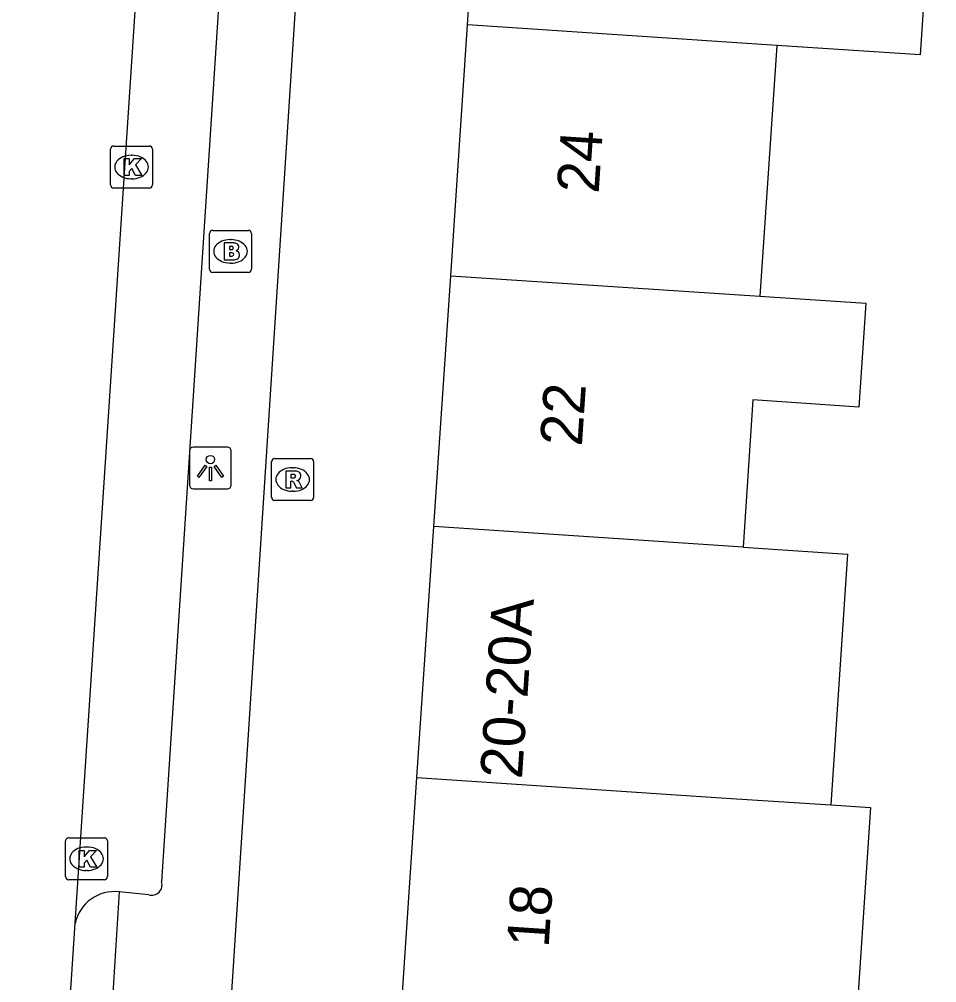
# Model space of a CAD drawing. Extents: x 161848 to 162726, y 385382 to 386521.
# Drawn here: x 162019.02 to 162040.91, y 385694.5 to 385717.48 of the extents above; entities that cross this region are included whole.
import ezdxf

# ---------------------------------------------------------------- set-up
doc = ezdxf.new("R2010")
doc.units = 0
for name, color, linetype in [('IMGEO_Brandkraan', 7, 'Continuous'), ('IMGEO_Kolk', 7, 'Continuous'), ('IMGEO_Lichtpunt', 7, 'Continuous'), ('IMGEO_Pand', 7, 'Continuous'), ('IMGEO_Pand_nummerreeks', 7, 'Continuous'), ('IMGEO_Rijbaan_lokaal_open', 7, 'Continuous'), ('IMGEO_Rioolput', 7, 'Continuous'), ('IMGEO_Voetpad_open', 7, 'Continuous')]:
    doc.layers.add(name, color=color, linetype=linetype)

msp = doc.modelspace()

# ---------------------------------------------------------------- linework, layer by layer
at = {"layer": 'IMGEO_Brandkraan'}
for p, q in [((162023.636, 385712.444), (162024.488, 385712.444)), ((162023.561, 385711.518), (162023.561, 385712.37)), ((162024.049, 385712.224), (162024.074, 385712.224)), ((162024.562, 385712.37), (162024.562, 385711.518)), ((162024.072, 385711.664), (162024.047, 385711.664)), ((162024.488, 385711.444), (162023.636, 385711.444))]:
    msp.add_line(p, q, dxfattribs=at)
for points in [[(162023.636, 385712.444), (162024.488, 385712.444)], [(162023.561, 385711.518), (162023.561, 385712.37)], [(162024.562, 385712.37), (162024.562, 385711.518)], [(162023.909, 385712.144), (162023.909, 385711.744), (162024.122, 385711.744)], [(162024.14, 385712.144), (162023.909, 385712.144)], [(162024.088, 385712.063), (162024.034, 385712.063), (162024.034, 385711.987)], [(162024.034, 385711.987), (162024.087, 385711.987)], [(162024.096, 385711.911), (162024.034, 385711.911), (162024.034, 385711.83)], [(162024.034, 385711.83), (162024.096, 385711.83)], [(162024.488, 385711.444), (162023.636, 385711.444)]]:
    msp.add_lwpolyline(points, dxfattribs=at)
for centre, radius, start, end in [((162023.638, 385712.368), 0.0765, 91.552, 178.448), ((162023.638, 385712.368), 0.0765, 91.552, 178.448), ((162024.486, 385712.368), 0.0765, 1.552, 88.448), ((162024.486, 385712.368), 0.0765, 1.552, 88.448), ((162024.089, 385712.025), 0.0379, 267.8285, 90.9355), ((162024.144, 385711.999), 0.145, 59.4692, 91.5367), ((162024.169, 385712.046), 0.0922, 285.5137, 58.1501), ((162024.097, 385711.87), 0.0404, 269.8759, 90.5077), ((162024.128, 385711.995), 0.251, 268.6676, 293.5347), ((162024.174, 385711.854), 0.105, 301.3115, 78.989), ((162023.638, 385711.52), 0.0765, 181.552, 268.448), ((162023.638, 385711.52), 0.0765, 181.552, 268.448), ((162024.486, 385711.52), 0.0765, 271.552, 358.448), ((162024.486, 385711.52), 0.0765, 271.552, 358.448)]:
    msp.add_arc(centre, radius, start, end, dxfattribs=at)
for centre, major_axis, ratio, start_param, end_param in [((162024.048, 385711.944), (-0.387, 0.002), 0.722429, 4.712389, 7.853982), ((162024.073, 385711.944), (-0.39, 0.002), 0.717154, 1.570796, 4.712389)]:
    msp.add_ellipse(centre, major_axis=major_axis, ratio=ratio, start_param=start_param, end_param=end_param, dxfattribs=at)
at = {"layer": 'IMGEO_Kolk'}
for p, q in [((162021.201, 385713.529), (162021.201, 385714.381)), ((162021.276, 385714.455), (162022.128, 385714.455)), ((162022.202, 385714.381), (162022.202, 385713.529)), ((162021.689, 385714.235), (162021.714, 385714.235)), ((162021.712, 385713.675), (162021.687, 385713.675)), ((162022.128, 385713.455), (162021.276, 385713.455)), ((162020.203, 385697.96), (162021.055, 385697.96)), ((162020.128, 385697.034), (162020.128, 385697.886)), ((162020.616, 385697.74), (162020.641, 385697.74)), ((162021.129, 385697.886), (162021.129, 385697.034)), ((162020.639, 385697.18), (162020.614, 385697.18)), ((162021.055, 385696.96), (162020.203, 385696.96))]:
    msp.add_line(p, q, dxfattribs=at)
for points in [[(162021.201, 385713.529), (162021.201, 385714.381)], [(162021.276, 385714.455), (162022.128, 385714.455)], [(162022.202, 385714.381), (162022.202, 385713.529)], [(162021.522, 385714.155), (162021.645, 385714.155), (162021.645, 385714.004), (162021.775, 385714.155), (162021.939, 385714.155), (162021.793, 385714.004), (162021.946, 385713.755), (162021.794, 385713.755), (162021.709, 385713.919), (162021.645, 385713.852), (162021.645, 385713.755), (162021.522, 385713.755), (162021.522, 385714.155)], [(162022.128, 385713.455), (162021.276, 385713.455)], [(162020.203, 385697.96), (162021.055, 385697.96)], [(162020.128, 385697.034), (162020.128, 385697.886)], [(162021.129, 385697.886), (162021.129, 385697.034)], [(162020.449, 385697.66), (162020.572, 385697.66), (162020.572, 385697.509), (162020.702, 385697.66), (162020.866, 385697.66), (162020.72, 385697.509), (162020.873, 385697.26), (162020.721, 385697.26), (162020.636, 385697.424), (162020.572, 385697.357), (162020.572, 385697.26), (162020.449, 385697.26), (162020.449, 385697.66)], [(162021.055, 385696.96), (162020.203, 385696.96)]]:
    msp.add_lwpolyline(points, dxfattribs=at)
for centre, start, end in [((162021.278, 385714.379), 91.552, 178.448), ((162021.278, 385714.379), 91.552, 178.448), ((162022.126, 385714.379), 1.552, 88.448), ((162022.126, 385714.379), 1.552, 88.448), ((162021.278, 385713.531), 181.552, 268.448), ((162021.278, 385713.531), 181.552, 268.448), ((162022.126, 385713.531), 271.552, 358.448), ((162022.126, 385713.531), 271.552, 358.448), ((162020.205, 385697.884), 91.552, 178.448), ((162020.205, 385697.884), 91.552, 178.448), ((162021.053, 385697.884), 1.552, 88.448), ((162021.053, 385697.884), 1.552, 88.448), ((162020.205, 385697.036), 181.552, 268.448), ((162020.205, 385697.036), 181.552, 268.448), ((162021.053, 385697.036), 271.552, 358.448), ((162021.053, 385697.036), 271.552, 358.448)]:
    msp.add_arc(centre, 0.0765, start, end, dxfattribs=at)
for centre, major_axis, ratio, start_param, end_param in [((162021.688, 385713.955), (-0.387, 0.002), 0.722429, 4.712389, 7.853982), ((162021.713, 385713.955), (-0.39, 0.002), 0.717154, 1.570796, 4.712389), ((162020.615, 385697.46), (-0.387, 0.002), 0.722429, 4.712389, 7.853982), ((162020.64, 385697.46), (-0.39, 0.002), 0.717154, 1.570796, 4.712389)]:
    msp.add_ellipse(centre, major_axis=major_axis, ratio=ratio, start_param=start_param, end_param=end_param, dxfattribs=at)
at = {"layer": 'IMGEO_Lichtpunt'}
for p, q in [((162023.084, 385707.181), (162023.084, 385706.374)), ((162023.084, 385707.181), (162023.084, 385706.374)), ((162023.986, 385707.276), (162023.178, 385707.276)), ((162023.986, 385707.276), (162023.178, 385707.276)), ((162024.08, 385706.374), (162024.08, 385707.181)), ((162024.08, 385706.374), (162024.08, 385707.181)), ((162023.178, 385706.28), (162023.986, 385706.28)), ((162023.178, 385706.28), (162023.986, 385706.28))]:
    msp.add_line(p, q, dxfattribs=at)
for points in [[(162023.458, 385706.845), (162023.497, 385706.817), (162023.309, 385706.555), (162023.271, 385706.582), (162023.458, 385706.845)], [(162023.56, 385706.797), (162023.607, 385706.797), (162023.607, 385706.475), (162023.56, 385706.475), (162023.56, 385706.797)], [(162023.67, 385706.817), (162023.708, 385706.844), (162023.895, 385706.582), (162023.856, 385706.554), (162023.67, 385706.817)]]:
    msp.add_lwpolyline(points, dxfattribs=at)
msp.add_circle((162023.583, 385706.979), 0.0994, dxfattribs=at)
for centre, start, end in [((162023.178, 385707.181), 90, 180), ((162023.178, 385707.181), 90, 180), ((162023.986, 385707.181), 0, 90), ((162023.986, 385707.181), 0, 90), ((162023.178, 385706.374), 180, 270), ((162023.178, 385706.374), 180, 270), ((162023.986, 385706.374), 270, 0), ((162023.986, 385706.374), 270, 360)]:
    msp.add_arc(centre, 0.0946, start, end, dxfattribs=at)
at = {"layer": 'IMGEO_Pand'}
for points in [[(162029.716, 385717.347), (162030.118, 385723.329)], [(162037.495, 385722.838), (162040.906, 385722.611), (162040.508, 385716.629), (162037.092, 385716.856)], [(162029.313, 385711.364), (162029.716, 385717.347)], [(162037.092, 385716.856), (162029.716, 385717.347)], [(162037.092, 385716.856), (162036.69, 385710.873)], [(162028.911, 385705.382), (162029.313, 385711.364)], [(162029.313, 385711.364), (162036.69, 385710.873)], [(162036.69, 385710.873), (162039.215, 385710.705), (162039.051, 385708.232), (162036.523, 385708.4), (162036.287, 385704.891)], [(162028.509, 385699.399), (162028.911, 385705.382)], [(162036.287, 385704.891), (162028.911, 385705.382)], [(162036.287, 385704.891), (162038.781, 385704.725), (162038.379, 385698.742)], [(162038.379, 385698.742), (162039.329, 385698.679), (162038.919, 385692.589), (162035.475, 385692.818), (162028.099, 385693.308), (162028.509, 385699.399)], [(162028.509, 385699.399), (162035.885, 385698.908), (162038.379, 385698.742)]]:
    msp.add_lwpolyline(points, dxfattribs=at)
at = {"layer": 'IMGEO_Rijbaan_lokaal_open'}
for points in [[(162020.357, 385695.92), (162022.867, 385734.111)], [(162019.023, 385675.529), (162020.357, 385695.92)]]:
    msp.add_lwpolyline(points, dxfattribs=at)
at = {"layer": 'IMGEO_Rioolput'}
for p, q in [((162025.043, 385706.078), (162025.043, 385706.93)), ((162025.118, 385707.004), (162025.97, 385707.004)), ((162026.044, 385706.93), (162026.044, 385706.078)), ((162025.531, 385706.784), (162025.556, 385706.784)), ((162025.554, 385706.224), (162025.529, 385706.224)), ((162025.97, 385706.004), (162025.118, 385706.004))]:
    msp.add_line(p, q, dxfattribs=at)
for points in [[(162025.043, 385706.078), (162025.043, 385706.93)], [(162025.118, 385707.004), (162025.97, 385707.004)], [(162026.044, 385706.93), (162026.044, 385706.078)], [(162025.632, 385706.702), (162025.38, 385706.704), (162025.38, 385706.304)], [(162025.38, 385706.304), (162025.504, 385706.304), (162025.504, 385706.466), (162025.515, 385706.466)], [(162025.558, 385706.623), (162025.504, 385706.623), (162025.504, 385706.542)], [(162025.504, 385706.542), (162025.556, 385706.542)], [(162025.562, 385706.437), (162025.633, 385706.304), (162025.773, 385706.304), (162025.708, 385706.43)], [(162025.97, 385706.004), (162025.118, 385706.004)]]:
    msp.add_lwpolyline(points, dxfattribs=at)
for centre, radius, start, end in [((162025.12, 385706.928), 0.0765, 91.552, 178.448), ((162025.12, 385706.928), 0.0765, 91.552, 178.448), ((162025.968, 385706.928), 0.0765, 1.552, 88.448), ((162025.968, 385706.928), 0.0765, 1.552, 88.448), ((162025.631, 385706.592), 0.109, 350.3612, 89.416), ((162025.514, 385706.413), 0.0533, 26.0293, 88.6989), ((162025.54, 385706.731), 0.19, 274.7715, 282.9687), ((162025.564, 385706.527), 0.0964, 77.0061, 93.1865), ((162025.578, 385706.584), 0.0378, 276.6634, 79.6772), ((162025.629, 385706.592), 0.112, 277.5842, 350.9817), ((162025.613, 385706.377), 0.108, 29.5134, 73.7905), ((162025.12, 385706.08), 0.0765, 181.552, 268.448), ((162025.12, 385706.08), 0.0765, 181.552, 268.448), ((162025.968, 385706.08), 0.0765, 271.552, 358.448), ((162025.968, 385706.08), 0.0765, 271.552, 358.448)]:
    msp.add_arc(centre, radius, start, end, dxfattribs=at)
for centre, major_axis, ratio, start_param, end_param in [((162025.53, 385706.504), (-0.387, 0.002), 0.722429, 4.712389, 7.853982), ((162025.555, 385706.504), (-0.39, 0.002), 0.717154, 1.570796, 4.712389)]:
    msp.add_ellipse(centre, major_axis=major_axis, ratio=ratio, start_param=start_param, end_param=end_param, dxfattribs=at)
at = {"layer": 'IMGEO_Voetpad_open'}
for points in [[(162024.76, 385732.908), (162022.415, 385696.908)], [(162026.588, 385732.967), (162023.994, 385692.934)], [(162021.408, 385696.667), (162020.942, 385689.297)], [(162022.11, 385696.602), (162021.408, 385696.667)]]:
    msp.add_lwpolyline(points, dxfattribs=at)
for centre, radius, start, end in [((162022.186, 385696.832), 0.242, 251.7427, 18.4448), ((162021.29, 385695.721), 0.954, 82.8625, 167.9442)]:
    msp.add_arc(centre, radius, start, end, dxfattribs=at)

# ---------------------------------------------------------------- texts
at = {"layer": 'IMGEO_Pand_nummerreeks'}
for s, rotation, p in [('24', 86.198, (162032.841, 385713.31)), ('22', 86.198, (162032.441, 385707.282)), ('20-20A', 86.1557, (162031.011, 385699.348)), ('18', 86.1958, (162031.647, 385695.325))]:
    msp.add_text(s, height=1, rotation=rotation, dxfattribs=at).set_placement(p)

doc.saveas('drawing.dxf')
